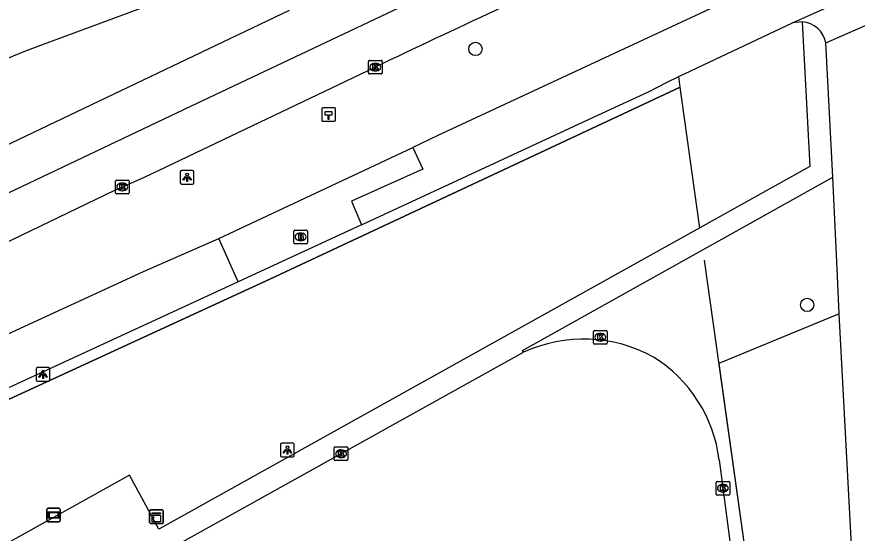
# Model space of a CAD drawing. Extents: x 156414 to 157775, y 382335 to 383765.
# Drawn here: x 157560.4 to 157622, y 382974.9 to 383012.7 of the extents above; entities that cross this region are included whole.
import ezdxf

# ---------------------------------------------------------------- set-up
doc = ezdxf.new("R2010")
doc.units = 0
for name, color, linetype in [('IMGEO_Berm_onverhard', 7, 'Continuous'), ('IMGEO_Boom', 7, 'Continuous'), ('IMGEO_Brandkraan', 7, 'Continuous'), ('IMGEO_Fietspad_gesloten', 7, 'Continuous'), ('IMGEO_Fietspad_open', 7, 'Continuous'), ('IMGEO_Groenvoorziening', 7, 'Continuous'), ('IMGEO_Hectometerpaal', 7, 'Continuous'), ('IMGEO_Hek', 7, 'Continuous'), ('IMGEO_Kast', 7, 'Continuous'), ('IMGEO_Kolk', 7, 'Continuous'), ('IMGEO_Lichtpunt', 7, 'Continuous'), ('IMGEO_OVBaan_gesloten', 7, 'Continuous'), ('IMGEO_Reclamebord', 7, 'Continuous'), ('IMGEO_Rijbaan_lokaal_gesloten', 7, 'Continuous'), ('IMGEO_Rijbaan_regionaal_gesloten', 7, 'Continuous'), ('IMGEO_Voetpad_open', 7, 'Continuous')]:
    doc.layers.add(name, color=color, linetype=linetype)

msp = doc.modelspace()

# ---------------------------------------------------------------- linework, layer by layer
at = {"layer": 'IMGEO_Berm_onverhard'}
for points in [[(157609.014, 383007.542), (157608.907, 383008.315)], [(157521.857, 382966.644), (157535.389, 382973.187), (157553.063, 382981.547), (157578.967, 382993.479), (157609.014, 383007.542)]]:
    msp.add_lwpolyline(points, dxfattribs=at)
at = {"layer": 'IMGEO_Boom'}
for centre in [(157594.017, 383010.345), (157618.304, 382991.595)]:
    msp.add_circle(centre, 0.489, dxfattribs=at)
at = {"layer": 'IMGEO_Brandkraan'}
for p, q in [((157580.788, 382997.075), (157581.64, 382997.075)), ((157580.713, 382996.149), (157580.713, 382997.001)), ((157581.201, 382996.855), (157581.226, 382996.855)), ((157581.714, 382997.001), (157581.714, 382996.149)), ((157581.64, 382996.075), (157580.788, 382996.075)), ((157581.224, 382996.295), (157581.199, 382996.295))]:
    msp.add_line(p, q, dxfattribs=at)
for points in [[(157580.788, 382997.075), (157581.64, 382997.075)], [(157580.713, 382996.149), (157580.713, 382997.001)], [(157581.061, 382996.775), (157581.061, 382996.375), (157581.274, 382996.375)], [(157581.292, 382996.775), (157581.061, 382996.775)], [(157581.24, 382996.694), (157581.186, 382996.694), (157581.186, 382996.618)], [(157581.186, 382996.618), (157581.239, 382996.618)], [(157581.248, 382996.542), (157581.186, 382996.542), (157581.186, 382996.461)], [(157581.186, 382996.461), (157581.248, 382996.461)], [(157581.714, 382997.001), (157581.714, 382996.149)], [(157581.64, 382996.075), (157580.788, 382996.075)]]:
    msp.add_lwpolyline(points, dxfattribs=at)
for centre, radius, start, end in [((157580.79, 382996.999), 0.0765, 91.55205, 178.44795), ((157580.79, 382996.999), 0.0765, 91.55205, 178.44795), ((157581.638, 382996.999), 0.0765, 1.55205, 88.44795), ((157581.638, 382996.999), 0.0765, 1.55205, 88.44795), ((157581.241, 382996.656), 0.0379, 267.82845, 90.93552), ((157581.249, 382996.501), 0.0404, 269.87594, 90.50774), ((157581.296, 382996.63), 0.145, 59.4692, 91.53667), ((157581.321, 382996.677), 0.0922, 285.51372, 58.15012), ((157581.326, 382996.485), 0.105, 301.31148, 78.98903), ((157580.79, 382996.151), 0.0765, 181.55205, 268.44795), ((157580.79, 382996.151), 0.0765, 181.55205, 268.44795), ((157581.28, 382996.626), 0.251, 268.66757, 293.53466), ((157581.638, 382996.151), 0.0765, 271.55205, 358.44795), ((157581.638, 382996.151), 0.0765, 271.55205, 358.44795)]:
    msp.add_arc(centre, radius, start, end, dxfattribs=at)
for centre, major_axis, ratio, start_param, end_param in [((157581.2, 382996.575), (-0.387, 0.002), 0.722429, 4.712389, 7.853982), ((157581.225, 382996.575), (-0.39, 0.002), 0.717154, 1.570796, 4.712389)]:
    msp.add_ellipse(centre, major_axis=major_axis, ratio=ratio, start_param=start_param, end_param=end_param, dxfattribs=at)
at = {"layer": 'IMGEO_Fietspad_gesloten'}
for points in [[(157622.373, 383018.515), (157591.254, 383004.004), (157589.44, 383003.128)], [(157617.238, 383012.27), (157624.774, 383015.654)], [(157608.907, 383008.315), (157617.238, 383012.27)], [(157619.659, 383010.802), (157623.244, 383012.358)], [(157620.172, 383000.958), (157619.659, 383010.802)], [(157585.67, 382997.469), (157596.088, 383002.285), (157603.299, 383005.632), (157606.697, 383007.209), (157608.01, 383007.889), (157608.907, 383008.315)], [(157589.44, 383003.128), (157590.156, 383001.535), (157584.95, 382999.183), (157585.67, 382997.469)], [(157620.657, 382990.945), (157620.514, 382993.687), (157620.172, 383000.958)], [(157513.925, 382967.491), (157522.078, 382971.661), (157530.389, 382975.685), (157556.594, 382988.014), (157569.71, 382994.039), (157575.231, 382996.466)], [(157576.634, 382993.293), (157575.231, 382996.466)], [(157576.634, 382993.293), (157558.173, 382984.759), (157535.477, 382974.115), (157522.483, 382967.795)], [(157621.64, 382972.148), (157620.657, 382990.945)]]:
    msp.add_lwpolyline(points, dxfattribs=at)
at = {"layer": 'IMGEO_Fietspad_open'}
for points in [[(157617.945, 383012.341), (157617.238, 383012.27)], [(157575.231, 382996.466), (157589.44, 383003.128)], [(157585.67, 382997.469), (157576.634, 382993.293)]]:
    msp.add_lwpolyline(points, dxfattribs=at)
msp.add_arc((157617.779, 383010.432), 1.916, 11.12403, 85.03465, dxfattribs=at)
at = {"layer": 'IMGEO_Groenvoorziening'}
for points in [[(157610.443, 382997.232), (157610.372, 382997.757), (157609.014, 383007.542)], [(157620.657, 382990.945), (157611.827, 382987.3), (157614.024, 382971.586)]]:
    msp.add_lwpolyline(points, dxfattribs=at)
at = {"layer": 'IMGEO_Hectometerpaal'}
for p, q in [((157582.763, 383005.959), (157582.763, 383005.118)), ((157582.763, 383005.959), (157582.763, 383005.118)), ((157583.679, 383006.043), (157582.838, 383006.043)), ((157583.679, 383006.043), (157582.838, 383006.043)), ((157583.763, 383005.127), (157583.763, 383005.968)), ((157583.763, 383005.127), (157583.763, 383005.968)), ((157582.847, 383005.043), (157583.688, 383005.043)), ((157582.847, 383005.043), (157583.688, 383005.043))]:
    msp.add_line(p, q, dxfattribs=at)
msp.add_lwpolyline([(157583.288, 383005.187), (157583.228, 383005.187), (157583.228, 383005.492), (157583.008, 383005.492), (157583.008, 383005.761), (157583.508, 383005.761), (157583.508, 383005.492), (157583.288, 383005.492), (157583.288, 383005.187)], dxfattribs=at)
for centre, start, end in [((157582.841, 383005.965), 92.4484, 184.28452), ((157582.841, 383005.965), 92.4484, 184.28452), ((157583.685, 383005.965), 2.4484, 94.28452), ((157583.685, 383005.965), 2.4484, 94.28452), ((157582.841, 383005.121), 182.4484, 274.28452), ((157582.841, 383005.121), 182.4484, 274.28452), ((157583.685, 383005.121), 272.4484, 4.28452), ((157583.685, 383005.121), 272.4484, 4.28452)]:
    msp.add_arc(centre, 0.0779, start, end, dxfattribs=at)
at = {"layer": 'IMGEO_Hek'}
for points in [[(157610.372, 382997.757), (157609.014, 383007.542), (157578.967, 382993.479), (157553.063, 382981.547), (157535.389, 382973.187), (157521.857, 382966.644)], [(157610.768, 382994.872), (157614.024, 382971.586)]]:
    msp.add_lwpolyline(points, dxfattribs=at)
at = {"layer": 'IMGEO_Kast'}
for p, q in [((157570.161, 382975.642), (157570.161, 382976.483)), ((157570.161, 382976.483), (157570.161, 382975.642)), ((157570.236, 382976.567), (157571.077, 382976.567)), ((157571.077, 382976.567), (157570.236, 382976.567)), ((157571.161, 382976.492), (157571.161, 382975.651)), ((157571.161, 382975.651), (157571.161, 382976.492)), ((157571.086, 382975.567), (157570.245, 382975.567)), ((157570.245, 382975.567), (157571.086, 382975.567))]:
    msp.add_line(p, q, dxfattribs=at)
for points in [[(157570.356, 382976.357), (157570.956, 382976.357), (157570.956, 382976.272), (157570.356, 382976.272), (157570.356, 382976.357)], [(157570.356, 382976.182), (157570.956, 382976.182), (157570.956, 382975.693), (157570.356, 382975.693), (157570.356, 382976.182)]]:
    msp.add_lwpolyline(points, dxfattribs=at)
msp.add_circle((157570.44, 382976.031), 0.0377, dxfattribs=at)
for centre, start, end in [((157570.239, 382976.489), 92.4484, 184.28452), ((157570.239, 382976.489), 92.4484, 184.28452), ((157571.083, 382976.489), 2.4484, 94.28452), ((157571.083, 382976.489), 2.4484, 94.28452), ((157570.239, 382975.645), 182.4484, 274.28452), ((157570.239, 382975.645), 182.4484, 274.28452), ((157571.083, 382975.645), 272.4484, 4.28452), ((157571.083, 382975.645), 272.4484, 4.28452)]:
    msp.add_arc(centre, 0.0779, start, end, dxfattribs=at)
at = {"layer": 'IMGEO_Kolk'}
for p, q in [((157586.179, 383008.585), (157586.179, 383009.437)), ((157586.254, 383009.511), (157587.106, 383009.511)), ((157587.18, 383009.437), (157587.18, 383008.585)), ((157586.69, 383008.731), (157586.665, 383008.731)), ((157586.667, 383009.291), (157586.692, 383009.291)), ((157587.106, 383008.511), (157586.254, 383008.511)), ((157567.728, 383000.736), (157568.58, 383000.736)), ((157567.653, 382999.81), (157567.653, 383000.662)), ((157568.141, 383000.516), (157568.166, 383000.516)), ((157568.654, 383000.662), (157568.654, 382999.81)), ((157568.58, 382999.736), (157567.728, 382999.736)), ((157568.164, 382999.956), (157568.139, 382999.956)), ((157602.658, 382988.797), (157602.658, 382989.649)), ((157602.733, 382989.723), (157603.585, 382989.723)), ((157603.659, 382989.649), (157603.659, 382988.797)), ((157603.146, 382989.503), (157603.171, 382989.503)), ((157603.585, 382988.723), (157602.733, 382988.723)), ((157603.169, 382988.943), (157603.144, 382988.943)), ((157583.677, 382980.264), (157583.677, 382981.116)), ((157583.752, 382981.19), (157584.604, 382981.19)), ((157584.678, 382981.116), (157584.678, 382980.264)), ((157584.165, 382980.97), (157584.19, 382980.97)), ((157584.604, 382980.19), (157583.752, 382980.19)), ((157584.188, 382980.41), (157584.163, 382980.41)), ((157611.629, 382977.731), (157611.629, 382978.583)), ((157611.704, 382978.657), (157612.556, 382978.657)), ((157612.63, 382978.583), (157612.63, 382977.731)), ((157612.117, 382978.437), (157612.142, 382978.437)), ((157612.556, 382977.657), (157611.704, 382977.657)), ((157612.14, 382977.877), (157612.115, 382977.877))]:
    msp.add_line(p, q, dxfattribs=at)
for points in [[(157586.179, 383008.585), (157586.179, 383009.437)], [(157586.254, 383009.511), (157587.106, 383009.511)], [(157587.18, 383009.437), (157587.18, 383008.585)], [(157586.5, 383009.211), (157586.623, 383009.211), (157586.623, 383009.06), (157586.753, 383009.211), (157586.917, 383009.211), (157586.771, 383009.06), (157586.924, 383008.811), (157586.772, 383008.811), (157586.687, 383008.975), (157586.623, 383008.908), (157586.623, 383008.811), (157586.5, 383008.811), (157586.5, 383009.211)], [(157587.106, 383008.511), (157586.254, 383008.511)], [(157567.728, 383000.736), (157568.58, 383000.736)], [(157567.653, 382999.81), (157567.653, 383000.662)], [(157567.974, 383000.436), (157568.097, 383000.436), (157568.097, 383000.285), (157568.227, 383000.436), (157568.391, 383000.436), (157568.245, 383000.285), (157568.398, 383000.036), (157568.246, 383000.036), (157568.161, 383000.2), (157568.097, 383000.133), (157568.097, 383000.036), (157567.974, 383000.036), (157567.974, 383000.436)], [(157568.654, 383000.662), (157568.654, 382999.81)], [(157568.58, 382999.736), (157567.728, 382999.736)], [(157602.658, 382988.797), (157602.658, 382989.649)], [(157602.733, 382989.723), (157603.585, 382989.723)], [(157603.659, 382989.649), (157603.659, 382988.797)], [(157602.979, 382989.423), (157603.102, 382989.423), (157603.102, 382989.272), (157603.232, 382989.423), (157603.396, 382989.423), (157603.25, 382989.272), (157603.403, 382989.023), (157603.251, 382989.023), (157603.166, 382989.187), (157603.102, 382989.12), (157603.102, 382989.023), (157602.979, 382989.023), (157602.979, 382989.423)], [(157603.585, 382988.723), (157602.733, 382988.723)], [(157583.677, 382980.264), (157583.677, 382981.116)], [(157583.752, 382981.19), (157584.604, 382981.19)], [(157584.678, 382981.116), (157584.678, 382980.264)], [(157583.998, 382980.89), (157584.121, 382980.89), (157584.121, 382980.739), (157584.251, 382980.89), (157584.415, 382980.89), (157584.269, 382980.739), (157584.422, 382980.49), (157584.27, 382980.49), (157584.185, 382980.654), (157584.121, 382980.587), (157584.121, 382980.49), (157583.998, 382980.49), (157583.998, 382980.89)], [(157584.604, 382980.19), (157583.752, 382980.19)], [(157611.629, 382977.731), (157611.629, 382978.583)], [(157611.704, 382978.657), (157612.556, 382978.657)], [(157612.63, 382978.583), (157612.63, 382977.731)], [(157611.95, 382978.357), (157612.073, 382978.357), (157612.073, 382978.206), (157612.203, 382978.357), (157612.367, 382978.357), (157612.221, 382978.206), (157612.374, 382977.957), (157612.222, 382977.957), (157612.137, 382978.121), (157612.073, 382978.054), (157612.073, 382977.957), (157611.95, 382977.957), (157611.95, 382978.357)], [(157612.556, 382977.657), (157611.704, 382977.657)]]:
    msp.add_lwpolyline(points, dxfattribs=at)
for centre, start, end in [((157586.256, 383009.435), 91.55205, 178.44795), ((157586.256, 383009.435), 91.55205, 178.44795), ((157587.104, 383009.435), 1.55205, 88.44795), ((157587.104, 383009.435), 1.55205, 88.44795), ((157586.256, 383008.587), 181.55205, 268.44795), ((157586.256, 383008.587), 181.55205, 268.44795), ((157587.104, 383008.587), 271.55205, 358.44795), ((157587.104, 383008.587), 271.55205, 358.44795), ((157567.73, 383000.66), 91.55205, 178.44795), ((157567.73, 383000.66), 91.55205, 178.44795), ((157568.578, 383000.66), 1.55205, 88.44795), ((157568.578, 383000.66), 1.55205, 88.44795), ((157567.73, 382999.812), 181.55205, 268.44795), ((157567.73, 382999.812), 181.55205, 268.44795), ((157568.578, 382999.812), 271.55205, 358.44795), ((157568.578, 382999.812), 271.55205, 358.44795), ((157602.735, 382989.647), 91.55205, 178.44795), ((157602.735, 382989.647), 91.55205, 178.44795), ((157603.583, 382989.647), 1.55205, 88.44795), ((157603.583, 382989.647), 1.55205, 88.44795), ((157602.735, 382988.799), 181.55205, 268.44795), ((157602.735, 382988.799), 181.55205, 268.44795), ((157603.583, 382988.799), 271.55205, 358.44795), ((157603.583, 382988.799), 271.55205, 358.44795), ((157583.754, 382981.114), 91.55205, 178.44795), ((157583.754, 382981.114), 91.55205, 178.44795), ((157584.602, 382981.114), 1.55205, 88.44795), ((157584.602, 382981.114), 1.55205, 88.44795), ((157583.754, 382980.266), 181.55205, 268.44795), ((157583.754, 382980.266), 181.55205, 268.44795), ((157584.602, 382980.266), 271.55205, 358.44795), ((157584.602, 382980.266), 271.55205, 358.44795), ((157611.706, 382978.581), 91.55205, 178.44795), ((157611.706, 382978.581), 91.55205, 178.44795), ((157612.554, 382978.581), 1.55205, 88.44795), ((157612.554, 382978.581), 1.55205, 88.44795), ((157611.706, 382977.733), 181.55205, 268.44795), ((157611.706, 382977.733), 181.55205, 268.44795), ((157612.554, 382977.733), 271.55205, 358.44795), ((157612.554, 382977.733), 271.55205, 358.44795)]:
    msp.add_arc(centre, 0.0765, start, end, dxfattribs=at)
for centre, major_axis, ratio, start_param, end_param in [((157586.666, 383009.011), (-0.387, 0.002), 0.722429, 4.712389, 7.853982), ((157586.691, 383009.011), (-0.39, 0.002), 0.717154, 1.570796, 4.712389), ((157568.14, 383000.236), (-0.387, 0.002), 0.722429, 4.712389, 7.853982), ((157568.165, 383000.236), (-0.39, 0.002), 0.717154, 1.570796, 4.712389), ((157603.145, 382989.223), (-0.387, 0.002), 0.722429, 4.712389, 7.853982), ((157603.17, 382989.223), (-0.39, 0.002), 0.717154, 1.570796, 4.712389), ((157584.164, 382980.69), (-0.387, 0.002), 0.722429, 4.712389, 7.853982), ((157584.189, 382980.69), (-0.39, 0.002), 0.717154, 1.570796, 4.712389), ((157612.116, 382978.157), (-0.387, 0.002), 0.722429, 4.712389, 7.853982), ((157612.141, 382978.157), (-0.39, 0.002), 0.717154, 1.570796, 4.712389)]:
    msp.add_ellipse(centre, major_axis=major_axis, ratio=ratio, start_param=start_param, end_param=end_param, dxfattribs=at)
at = {"layer": 'IMGEO_Lichtpunt'}
for p, q in [((157572.405, 383001.347), (157572.405, 383000.54)), ((157572.405, 383001.347), (157572.405, 383000.54)), ((157573.307, 383001.442), (157572.499, 383001.442)), ((157573.307, 383001.442), (157572.499, 383001.442)), ((157573.401, 383000.54), (157573.401, 383001.347)), ((157573.401, 383000.54), (157573.401, 383001.347)), ((157572.499, 383000.446), (157573.307, 383000.446)), ((157572.499, 383000.446), (157573.307, 383000.446)), ((157561.855, 382986.901), (157561.855, 382986.094)), ((157561.855, 382986.901), (157561.855, 382986.094)), ((157562.757, 382986.996), (157561.949, 382986.996)), ((157562.757, 382986.996), (157561.949, 382986.996)), ((157562.851, 382986.094), (157562.851, 382986.901)), ((157562.851, 382986.094), (157562.851, 382986.901)), ((157561.949, 382986), (157562.757, 382986)), ((157561.949, 382986), (157562.757, 382986)), ((157579.747, 382981.361), (157579.747, 382980.554)), ((157579.747, 382981.361), (157579.747, 382980.554)), ((157580.649, 382981.456), (157579.841, 382981.456)), ((157580.649, 382981.456), (157579.841, 382981.456)), ((157580.743, 382980.554), (157580.743, 382981.361)), ((157580.743, 382980.554), (157580.743, 382981.361)), ((157579.841, 382980.46), (157580.649, 382980.46)), ((157579.841, 382980.46), (157580.649, 382980.46))]:
    msp.add_line(p, q, dxfattribs=at)
for points in [[(157572.779, 383001.011), (157572.818, 383000.983), (157572.63, 383000.721), (157572.592, 383000.748), (157572.779, 383001.011)], [(157572.881, 383000.963), (157572.928, 383000.963), (157572.928, 383000.641), (157572.881, 383000.641), (157572.881, 383000.963)], [(157572.991, 383000.983), (157573.029, 383001.01), (157573.216, 383000.748), (157573.177, 383000.72), (157572.991, 383000.983)], [(157562.229, 382986.565), (157562.268, 382986.537), (157562.08, 382986.275), (157562.042, 382986.302), (157562.229, 382986.565)], [(157562.331, 382986.517), (157562.378, 382986.517), (157562.378, 382986.195), (157562.331, 382986.195), (157562.331, 382986.517)], [(157562.441, 382986.537), (157562.479, 382986.564), (157562.666, 382986.302), (157562.627, 382986.274), (157562.441, 382986.537)], [(157580.121, 382981.025), (157580.16, 382980.997), (157579.972, 382980.735), (157579.934, 382980.762), (157580.121, 382981.025)], [(157580.223, 382980.977), (157580.27, 382980.977), (157580.27, 382980.655), (157580.223, 382980.655), (157580.223, 382980.977)], [(157580.333, 382980.997), (157580.371, 382981.024), (157580.558, 382980.762), (157580.519, 382980.734), (157580.333, 382980.997)]]:
    msp.add_lwpolyline(points, dxfattribs=at)
for centre in [(157572.904, 383001.145), (157562.354, 382986.699), (157580.246, 382981.159)]:
    msp.add_circle(centre, 0.0994, dxfattribs=at)
for centre, start, end in [((157572.499, 383001.347), 90, 180), ((157572.499, 383001.347), 90, 180), ((157573.307, 383001.347), 0, 90), ((157573.307, 383001.347), 0, 90), ((157572.499, 383000.54), 180, 270), ((157572.499, 383000.54), 180, 270), ((157573.307, 383000.54), 270, 0), ((157573.307, 383000.54), 270, 360), ((157561.949, 382986.901), 90, 180), ((157561.949, 382986.901), 90, 180), ((157562.757, 382986.901), 0, 90), ((157562.757, 382986.901), 0, 90), ((157561.949, 382986.094), 180, 270), ((157561.949, 382986.094), 180, 270), ((157562.757, 382986.094), 270, 0), ((157562.757, 382986.094), 270, 360), ((157579.841, 382981.361), 90, 180), ((157579.841, 382981.361), 90, 180), ((157580.649, 382981.361), 0, 90), ((157580.649, 382981.361), 0, 90), ((157579.841, 382980.554), 180, 270), ((157579.841, 382980.554), 180, 270), ((157580.649, 382980.554), 270, 0), ((157580.649, 382980.554), 270, 360)]:
    msp.add_arc(centre, 0.0946, start, end, dxfattribs=at)
at = {"layer": 'IMGEO_OVBaan_gesloten'}
msp.add_lwpolyline([(157609.912, 383028.803), (157579.12, 383016.9), (157562.354, 383010.665), (157560.99, 383010.154), (157557.249, 383008.623), (157555.422, 383007.908)], dxfattribs=at)
at = {"layer": 'IMGEO_Reclamebord'}
for p, q in [((157562.627, 382975.79), (157562.627, 382976.59)), ((157562.627, 382976.59), (157562.627, 382975.79)), ((157562.727, 382976.69), (157563.517, 382976.69)), ((157563.517, 382976.69), (157562.727, 382976.69)), ((157563.617, 382976.59), (157563.617, 382975.79)), ((157563.617, 382975.79), (157563.617, 382976.59)), ((157563.517, 382975.69), (157562.727, 382975.69)), ((157562.727, 382975.69), (157563.517, 382975.69))]:
    msp.add_line(p, q, dxfattribs=at)
for points in [[(157562.728, 382976.422), (157563.516, 382976.422), (157563.516, 382975.958), (157562.728, 382975.958), (157562.728, 382976.422)], [(157562.793, 382976.357), (157562.793, 382976.023), (157563.451, 382976.023), (157563.451, 382976.357), (157562.793, 382976.357)]]:
    msp.add_lwpolyline(points, dxfattribs=at)
for centre, start, end in [((157562.727, 382976.59), 90, 180), ((157562.727, 382976.59), 90, 180), ((157563.517, 382976.59), 0, 90), ((157563.517, 382976.59), 360, 90), ((157562.727, 382975.79), 180, 270), ((157562.727, 382975.79), 180, 270), ((157563.517, 382975.79), 270, 0), ((157563.517, 382975.79), 270, 0)]:
    msp.add_arc(centre, 0.1, start, end, dxfattribs=at)
at = {"layer": 'IMGEO_Rijbaan_lokaal_gesloten'}
for points in [[(157467.218, 382915.328), (157511.009, 382939.998), (157563.648, 382969.272), (157597.543, 382988.123)], [(157611.861, 382980.228), (157612.926, 382972.023), (157612.998, 382971.51)]]:
    msp.add_lwpolyline(points, dxfattribs=at)
for centre, radius, start, end in [((157601.945, 382978.511), 10.572, 61.1721, 114.60801), ((157601.567, 382978.965), 10.372, 6.99404, 58.12801)]:
    msp.add_arc(centre, radius, start, end, dxfattribs=at)
at = {"layer": 'IMGEO_Rijbaan_regionaal_gesloten'}
for points in [[(157692.51, 383056.437), (157656.81, 383043.081), (157650.994, 383040.969), (157624.255, 383029.843), (157608.988, 383022.848), (157591.111, 383014.656), (157573.149, 383006.118), (157531.64, 382986.387), (157512.834, 382977.537), (157496.205, 382967.961), (157486.232, 382961.464), (157481.497, 382957.924), (157467.831, 382947.289)], [(157580.378, 383013.154), (157527.276, 382987.807), (157513.751, 382981.27)], [(157512.486, 382973.47), (157518.959, 382976.769), (157523.662, 382979.102), (157558.736, 382995.716), (157567.618, 383000), (157569.772, 383000.948), (157586.676, 383009.012)]]:
    msp.add_lwpolyline(points, dxfattribs=at)
msp.add_arc((157924.842, 382302.666), 783.122, 114.157077, 115.582938, dxfattribs=at)
at = {"layer": 'IMGEO_Voetpad_open'}
for points in [[(157617.945, 383012.341), (157618.506, 383001.725), (157610.443, 382997.232)], [(157597.543, 382988.123), (157597.464, 382988.259), (157620.172, 383000.958)], [(157610.443, 382997.232), (157570.823, 382975.154), (157568.69, 382979.116), (157539.044, 382962.609), (157535.66, 382968.633), (157523.011, 382962.321), (157514.572, 382957.979)]]:
    msp.add_lwpolyline(points, dxfattribs=at)

doc.saveas('drawing.dxf')
